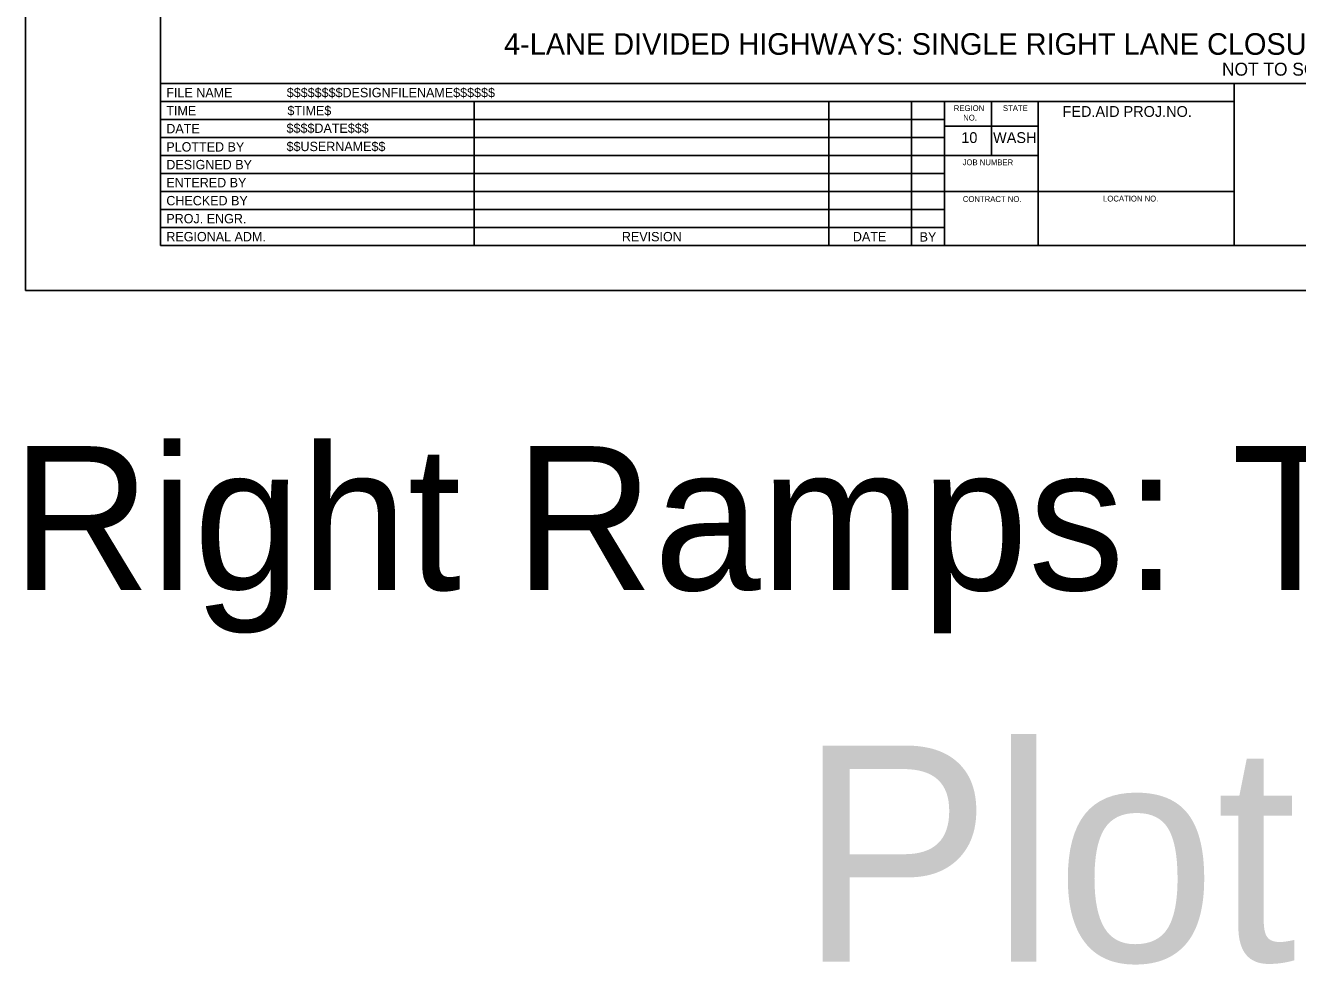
# Model space of a CAD drawing. Extents: x 99958 to 100136, y 99935 to 100013.
# Drawn here: x 100099.06 to 100107.9, y 99965.01 to 99971.53 of the extents above; entities that cross this region are included whole.
import ezdxf

# ---------------------------------------------------------------- set-up
doc = ezdxf.new("R2010")
doc.units = 0
for name, color, linetype in [('SH_DE_DetailHeading1Text', 7, 'Continuous'), ('SH_GI_PlotLimits', 7, 'Continuous'), ('SH_GI_SheetBorder', 7, 'Continuous'), ('SH_GI_SheetLocationText', 7, 'Continuous'), ('SH_GI_SheetTextInCells', 7, 'Continuous'), ('SH_GI_TitleBlockText', 7, 'Continuous')]:
    doc.layers.add(name, color=color, linetype=linetype)

msp = doc.modelspace()

# ---------------------------------------------------------------- linework, layer by layer
at = {"layer": 'SH_GI_PlotLimits'}
msp.add_lwpolyline([(100099.0625, 99969.6875), (100116.0625, 99969.6875), (100116.0625, 99980.6875), (100099.0625, 99980.6875)], close=True, dxfattribs=at)
at = {"layer": 'SH_GI_SheetBorder'}
for p, q in [((100100, 99980.375), (100100, 99970)), ((100100, 99971.1259), (100115.75, 99971.1259)), ((100107.4566, 99970), (100107.4566, 99971.1259)), ((100100, 99971.0008), (100107.4566, 99971.0008)), ((100102.179, 99971.0008), (100102.179, 99970)), ((100104.641, 99971.0008), (100104.641, 99970)), ((100105.2164, 99971.0008), (100105.2164, 99970)), ((100105.4451, 99971.0008), (100105.4451, 99970)), ((100105.7719, 99970.6255), (100105.7719, 99971.0008)), ((100106.0956, 99970), (100106.0956, 99971.0008)), ((100100, 99970.8757), (100102.1821, 99970.8757)), ((100102.1821, 99970.8757), (100105.4466, 99970.8757)), ((100106.0958, 99970.831), (100105.4466, 99970.831)), ((100100, 99970.7506), (100102.1821, 99970.7506)), ((100102.1821, 99970.7506), (100105.4466, 99970.7506)), ((100100, 99970.6255), (100105.4466, 99970.6255)), ((100106.0958, 99970.6255), (100105.4466, 99970.6255)), ((100100, 99970.5004), (100105.4466, 99970.5004)), ((100100, 99970.3753), (100105.4466, 99970.3753)), ((100107.4566, 99970.3753), (100105.4466, 99970.3753)), ((100100, 99970.2502), (100105.4466, 99970.2502)), ((100100, 99970.1251), (100105.4466, 99970.1251)), ((100100, 99970), (100115.75, 99970))]:
    msp.add_line(p, q, dxfattribs=at)

# ---------------------------------------------------------------- texts
at = {"layer": 'SH_DE_DetailHeading1Text'}
for s, height, p in [('4-LANE DIVIDED HIGHWAYS: SINGLE RIGHT LANE CLOSURE (45+ MPH, MAINTAIN EXISTING SPEED LIMIT)', 0.15, (100102.3867, 99971.3259)), ('NOT TO SCALE', 0.09, (100107.3727, 99971.1809))]:
    msp.add_text(s, height=height, rotation=360, dxfattribs=at).set_placement(p)
at = {"layer": 'SH_GI_SheetLocationText'}
for s, height, p in [('Right Ramps: Tapered On-Ramp', 1, (100098.9666, 99967.6071)), ('Plot 16', 1.5, (100104.4341, 99965.0267))]:
    msp.add_text(s, height=height, dxfattribs=at).set_placement(p)
at = {"layer": 'SH_GI_SheetTextInCells'}
for s, height, p in [('FILE NAME', 0.06505, (100100.041, 99971.0308)), ('TIME', 0.06505, (100100.041, 99970.9057)), ('REGION', 0.04003, (100105.5099, 99970.9352)), ('NO.', 0.04003, (100105.5752, 99970.869)), ('STATE', 0.04003, (100105.8511, 99970.9357)), ('FED.AID PROJ.NO.', 0.07506, (100106.2652, 99970.8945)), ('DATE', 0.06505, (100100.041, 99970.7806)), ('PLOTTED BY', 0.06505, (100100.041, 99970.6538)), ('10', 0.07506, (100105.5621, 99970.7131)), ('WASH', 0.07506, (100105.7826, 99970.7131)), ('DESIGNED BY', 0.065052, (100100.041, 99970.5304)), ('JOB NUMBER', 0.04003, (100105.5712, 99970.5587)), ('ENTERED BY', 0.06505, (100100.041, 99970.4053)), ('CHECKED BY', 0.06505, (100100.041, 99970.2802)), ('CONTRACT NO.', 0.040032, (100105.5725, 99970.3037)), ('LOCATION NO.', 0.040032, (100106.5465, 99970.3067)), ('PROJ. ENGR.', 0.065052, (100100.041, 99970.1551)), ('REGIONAL ADM.', 0.065052, (100100.041, 99970.03)), ('REVISION', 0.06505, (100103.2048, 99970.03)), ('DATE', 0.06505, (100104.8091, 99970.03)), ('BY', 0.06505, (100105.2725, 99970.0285))]:
    msp.add_text(s, height=height, dxfattribs=at).set_placement(p)
at = {"layer": 'SH_GI_TitleBlockText'}
for s, height, p in [('$$$$$$$$DESIGNFILENAME$$$$$$', 0.065052, (100100.8775, 99971.0308)), ('$TIME$', 0.06505, (100100.882, 99970.9059)), ('$$$$DATE$$$', 0.065052, (100100.8759, 99970.7835)), ('$$USERNAME$$', 0.065052, (100100.8759, 99970.6567))]:
    msp.add_text(s, height=height, dxfattribs=at).set_placement(p)

doc.saveas('drawing.dxf')
